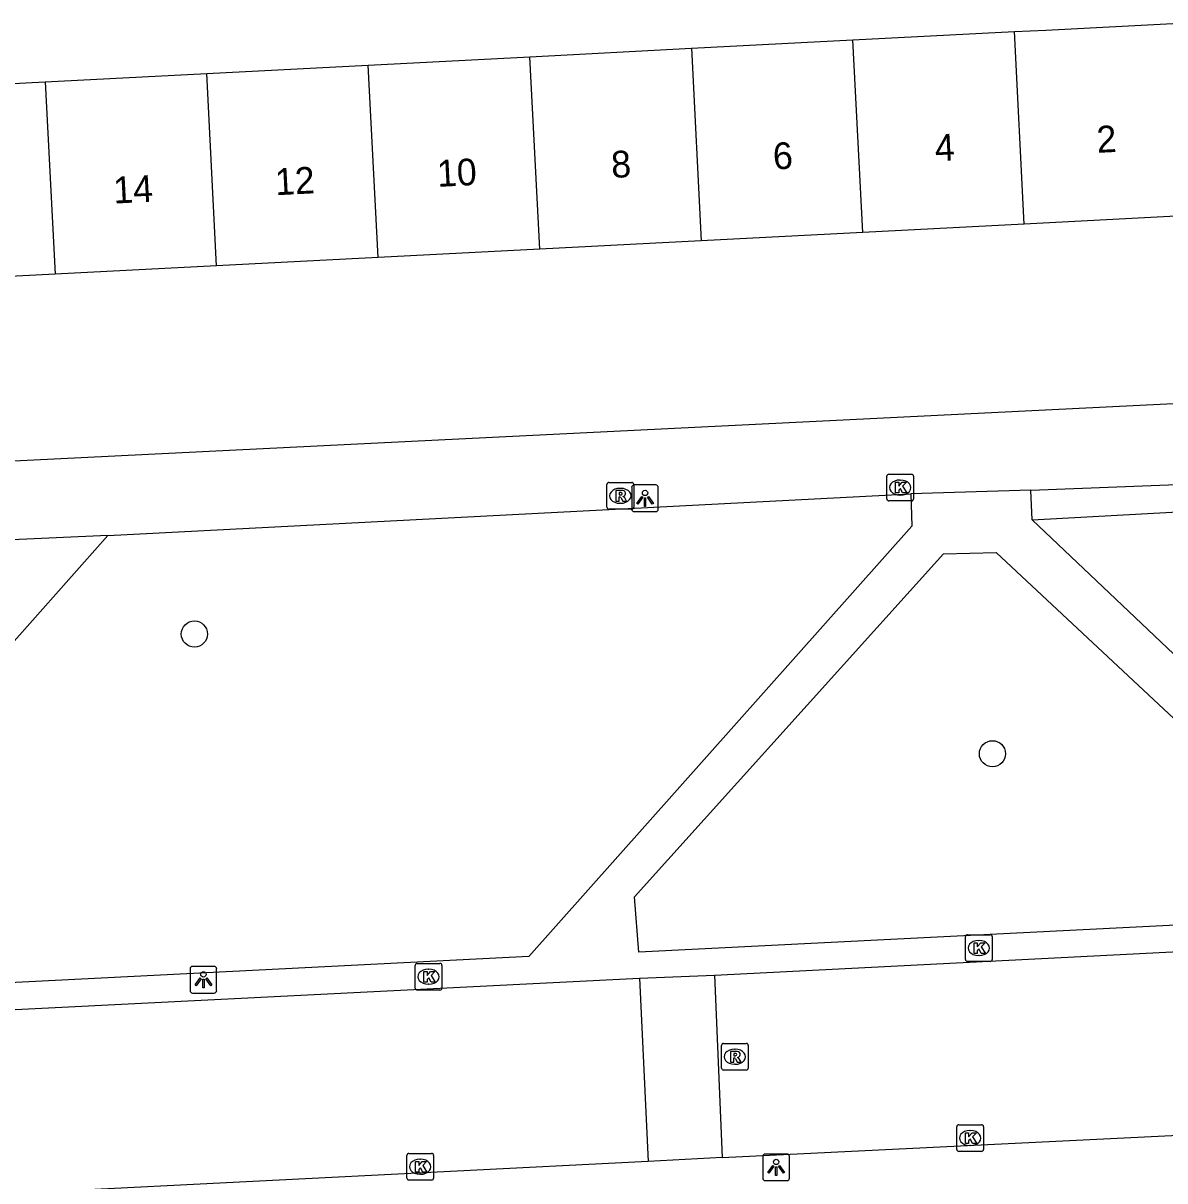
# Model space of a CAD drawing. Extents: x 161084 to 161928, y 385355 to 386522.
# Drawn here: x 161752.1 to 161794.81, y 386010 to 386053.32 of the extents above; entities that cross this region are included whole.
import ezdxf

# ---------------------------------------------------------------- set-up
doc = ezdxf.new("R2010")
doc.units = 0
for name, color, linetype in [('IMGEO_Boom', 7, 'Continuous'), ('IMGEO_Haag', 7, 'Continuous'), ('IMGEO_Kolk', 7, 'Continuous'), ('IMGEO_Lichtpunt', 7, 'Continuous'), ('IMGEO_Pand', 7, 'Continuous'), ('IMGEO_Pand_nummerreeks', 7, 'Continuous'), ('IMGEO_Rijbaan_lokaal_open', 7, 'Continuous'), ('IMGEO_Rioolput', 7, 'Continuous'), ('IMGEO_Voetpad_open', 7, 'Continuous')]:
    doc.layers.add(name, color=color, linetype=linetype)

msp = doc.modelspace()

# ---------------------------------------------------------------- linework, layer by layer
at = {"layer": 'IMGEO_Boom'}
for centre in [(161758.507, 386030.458), (161788.362, 386025.979)]:
    msp.add_circle(centre, 0.489, dxfattribs=at)
at = {"layer": 'IMGEO_Haag'}
msp.add_lwpolyline([(161789.844, 386034.734), (161806.215, 386035.635), (161806.327, 386035.641)], dxfattribs=at)
at = {"layer": 'IMGEO_Kolk'}
for p, q in [((161784.411, 386035.513), (161784.411, 386036.365)), ((161784.486, 386036.439), (161785.338, 386036.439)), ((161785.412, 386036.365), (161785.412, 386035.513)), ((161784.899, 386036.219), (161784.924, 386036.219)), ((161784.922, 386035.659), (161784.897, 386035.659)), ((161785.338, 386035.439), (161784.486, 386035.439)), ((161787.353, 386018.283), (161787.353, 386019.135)), ((161787.428, 386019.209), (161788.28, 386019.209)), ((161788.354, 386019.135), (161788.354, 386018.283)), ((161787.841, 386018.989), (161787.866, 386018.989)), ((161788.28, 386018.209), (161787.428, 386018.209)), ((161787.864, 386018.429), (161787.839, 386018.429)), ((161766.767, 386017.21), (161766.767, 386018.062)), ((161766.842, 386018.136), (161767.694, 386018.136)), ((161767.255, 386017.916), (161767.28, 386017.916)), ((161767.768, 386018.062), (161767.768, 386017.21)), ((161767.278, 386017.356), (161767.253, 386017.356)), ((161767.694, 386017.136), (161766.842, 386017.136)), ((161787.103, 386012.099), (161787.955, 386012.099)), ((161787.028, 386011.173), (161787.028, 386012.025)), ((161787.516, 386011.879), (161787.541, 386011.879)), ((161788.029, 386012.025), (161788.029, 386011.173)), ((161787.539, 386011.319), (161787.514, 386011.319)), ((161766.455, 386010.099), (161766.455, 386010.951)), ((161766.53, 386011.025), (161767.382, 386011.025)), ((161766.943, 386010.805), (161766.968, 386010.805)), ((161767.456, 386010.951), (161767.456, 386010.099)), ((161787.955, 386011.099), (161787.103, 386011.099)), ((161767.382, 386010.025), (161766.53, 386010.025)), ((161766.966, 386010.245), (161766.941, 386010.245))]:
    msp.add_line(p, q, dxfattribs=at)
for points in [[(161784.411, 386035.513), (161784.411, 386036.365)], [(161784.486, 386036.439), (161785.338, 386036.439)], [(161785.412, 386036.365), (161785.412, 386035.513)], [(161784.732, 386036.139), (161784.855, 386036.139), (161784.855, 386035.988), (161784.985, 386036.139), (161785.149, 386036.139), (161785.003, 386035.988), (161785.156, 386035.739), (161785.004, 386035.739), (161784.919, 386035.903), (161784.855, 386035.836), (161784.855, 386035.739), (161784.732, 386035.739), (161784.732, 386036.139)], [(161785.338, 386035.439), (161784.486, 386035.439)], [(161787.353, 386018.283), (161787.353, 386019.135)], [(161787.428, 386019.209), (161788.28, 386019.209)], [(161788.354, 386019.135), (161788.354, 386018.283)], [(161787.674, 386018.909), (161787.797, 386018.909), (161787.797, 386018.758), (161787.927, 386018.909), (161788.091, 386018.909), (161787.945, 386018.758), (161788.098, 386018.509), (161787.946, 386018.509), (161787.861, 386018.673), (161787.797, 386018.606), (161787.797, 386018.509), (161787.674, 386018.509), (161787.674, 386018.909)], [(161788.28, 386018.209), (161787.428, 386018.209)], [(161766.767, 386017.21), (161766.767, 386018.062)], [(161766.842, 386018.136), (161767.694, 386018.136)], [(161767.088, 386017.836), (161767.211, 386017.836), (161767.211, 386017.685), (161767.341, 386017.836), (161767.505, 386017.836), (161767.359, 386017.685), (161767.512, 386017.436), (161767.36, 386017.436), (161767.275, 386017.6), (161767.211, 386017.533), (161767.211, 386017.436), (161767.088, 386017.436), (161767.088, 386017.836)], [(161767.768, 386018.062), (161767.768, 386017.21)], [(161767.694, 386017.136), (161766.842, 386017.136)], [(161787.103, 386012.099), (161787.955, 386012.099)], [(161787.028, 386011.173), (161787.028, 386012.025)], [(161787.349, 386011.799), (161787.472, 386011.799), (161787.472, 386011.648), (161787.602, 386011.799), (161787.766, 386011.799), (161787.62, 386011.648), (161787.773, 386011.399), (161787.621, 386011.399), (161787.536, 386011.563), (161787.472, 386011.496), (161787.472, 386011.399), (161787.349, 386011.399), (161787.349, 386011.799)], [(161788.029, 386012.025), (161788.029, 386011.173)], [(161766.455, 386010.099), (161766.455, 386010.951)], [(161766.53, 386011.025), (161767.382, 386011.025)], [(161767.456, 386010.951), (161767.456, 386010.099)], [(161787.955, 386011.099), (161787.103, 386011.099)], [(161766.776, 386010.725), (161766.899, 386010.725), (161766.899, 386010.574), (161767.029, 386010.725), (161767.193, 386010.725), (161767.047, 386010.574), (161767.2, 386010.325), (161767.048, 386010.325), (161766.963, 386010.489), (161766.899, 386010.422), (161766.899, 386010.325), (161766.776, 386010.325), (161766.776, 386010.725)], [(161767.382, 386010.025), (161766.53, 386010.025)]]:
    msp.add_lwpolyline(points, dxfattribs=at)
for centre, start, end in [((161784.488, 386036.363), 91.552, 178.448), ((161784.488, 386036.363), 91.552, 178.448), ((161785.336, 386036.363), 1.552, 88.448), ((161785.336, 386036.363), 1.552, 88.448), ((161784.488, 386035.515), 181.552, 268.448), ((161784.488, 386035.515), 181.552, 268.448), ((161785.336, 386035.515), 271.552, 358.448), ((161785.336, 386035.515), 271.552, 358.448), ((161787.43, 386019.133), 91.552, 178.448), ((161787.43, 386019.133), 91.552, 178.448), ((161788.278, 386019.133), 1.552, 88.448), ((161788.278, 386019.133), 1.552, 88.448), ((161787.43, 386018.285), 181.552, 268.448), ((161787.43, 386018.285), 181.552, 268.448), ((161788.278, 386018.285), 271.552, 358.448), ((161788.278, 386018.285), 271.552, 358.448), ((161766.844, 386018.06), 91.552, 178.448), ((161766.844, 386018.06), 91.552, 178.448), ((161767.692, 386018.06), 1.552, 88.448), ((161767.692, 386018.06), 1.552, 88.448), ((161766.844, 386017.212), 181.552, 268.448), ((161766.844, 386017.212), 181.552, 268.448), ((161767.692, 386017.212), 271.552, 358.448), ((161767.692, 386017.212), 271.552, 358.448), ((161787.105, 386012.023), 91.552, 178.448), ((161787.105, 386012.023), 91.552, 178.448), ((161787.953, 386012.023), 1.552, 88.448), ((161787.953, 386012.023), 1.552, 88.448), ((161766.532, 386010.949), 91.552, 178.448), ((161766.532, 386010.949), 91.552, 178.448), ((161767.38, 386010.949), 1.552, 88.448), ((161767.38, 386010.949), 1.552, 88.448), ((161787.105, 386011.175), 181.552, 268.448), ((161787.105, 386011.175), 181.552, 268.448), ((161787.953, 386011.175), 271.552, 358.448), ((161787.953, 386011.175), 271.552, 358.448), ((161766.532, 386010.101), 181.552, 268.448), ((161766.532, 386010.101), 181.552, 268.448), ((161767.38, 386010.101), 271.552, 358.448), ((161767.38, 386010.101), 271.552, 358.448)]:
    msp.add_arc(centre, 0.0765, start, end, dxfattribs=at)
for centre, major_axis, ratio, start_param, end_param in [((161784.898, 386035.939), (-0.387, 0.002), 0.722429, 4.712389, 7.853982), ((161784.923, 386035.939), (-0.39, 0.002), 0.717154, 1.570796, 4.712389), ((161787.84, 386018.709), (-0.387, 0.002), 0.722429, 4.712389, 7.853982), ((161787.865, 386018.709), (-0.39, 0.002), 0.717154, 1.570796, 4.712389), ((161767.254, 386017.636), (-0.387, 0.002), 0.722429, 4.712389, 7.853982), ((161767.279, 386017.636), (-0.39, 0.002), 0.717154, 1.570796, 4.712389), ((161787.515, 386011.599), (-0.387, 0.002), 0.722429, 4.712389, 7.853982), ((161787.54, 386011.599), (-0.39, 0.002), 0.717154, 1.570796, 4.712389), ((161766.942, 386010.525), (-0.387, 0.002), 0.722429, 4.712389, 7.853982), ((161766.967, 386010.525), (-0.39, 0.002), 0.717154, 1.570796, 4.712389)]:
    msp.add_ellipse(centre, major_axis=major_axis, ratio=ratio, start_param=start_param, end_param=end_param, dxfattribs=at)
at = {"layer": 'IMGEO_Lichtpunt'}
for p, q in [((161774.866, 386035.94), (161774.866, 386035.133)), ((161774.866, 386035.94), (161774.866, 386035.133)), ((161775.768, 386036.035), (161774.96, 386036.035)), ((161775.768, 386036.035), (161774.96, 386036.035)), ((161775.862, 386035.133), (161775.862, 386035.94)), ((161775.862, 386035.133), (161775.862, 386035.94)), ((161774.96, 386035.039), (161775.768, 386035.039)), ((161774.96, 386035.039), (161775.768, 386035.039)), ((161758.344, 386017.927), (161758.344, 386017.12)), ((161758.344, 386017.927), (161758.344, 386017.12)), ((161759.246, 386018.022), (161758.438, 386018.022)), ((161759.246, 386018.022), (161758.438, 386018.022)), ((161759.34, 386017.12), (161759.34, 386017.927)), ((161759.34, 386017.12), (161759.34, 386017.927)), ((161758.438, 386017.026), (161759.246, 386017.026)), ((161758.438, 386017.026), (161759.246, 386017.026)), ((161779.771, 386010.907), (161779.771, 386010.1)), ((161779.771, 386010.907), (161779.771, 386010.1)), ((161780.673, 386011.002), (161779.865, 386011.002)), ((161780.673, 386011.002), (161779.865, 386011.002)), ((161780.767, 386010.1), (161780.767, 386010.907)), ((161780.767, 386010.1), (161780.767, 386010.907)), ((161779.865, 386010.006), (161780.673, 386010.006)), ((161779.865, 386010.006), (161780.673, 386010.006))]:
    msp.add_line(p, q, dxfattribs=at)
for points in [[(161775.24, 386035.604), (161775.279, 386035.576), (161775.091, 386035.314), (161775.053, 386035.341), (161775.24, 386035.604)], [(161775.342, 386035.556), (161775.389, 386035.556), (161775.389, 386035.234), (161775.342, 386035.234), (161775.342, 386035.556)], [(161775.452, 386035.576), (161775.49, 386035.603), (161775.677, 386035.341), (161775.638, 386035.313), (161775.452, 386035.576)], [(161758.718, 386017.591), (161758.757, 386017.563), (161758.569, 386017.301), (161758.531, 386017.328), (161758.718, 386017.591)], [(161758.82, 386017.543), (161758.867, 386017.543), (161758.867, 386017.221), (161758.82, 386017.221), (161758.82, 386017.543)], [(161758.93, 386017.563), (161758.968, 386017.59), (161759.155, 386017.328), (161759.116, 386017.3), (161758.93, 386017.563)], [(161780.145, 386010.571), (161780.184, 386010.543), (161779.996, 386010.281), (161779.958, 386010.308), (161780.145, 386010.571)], [(161780.247, 386010.523), (161780.294, 386010.523), (161780.294, 386010.201), (161780.247, 386010.201), (161780.247, 386010.523)], [(161780.357, 386010.543), (161780.395, 386010.57), (161780.582, 386010.308), (161780.543, 386010.28), (161780.357, 386010.543)]]:
    msp.add_lwpolyline(points, dxfattribs=at)
for centre in [(161775.365, 386035.738), (161758.843, 386017.725), (161780.27, 386010.705)]:
    msp.add_circle(centre, 0.0994, dxfattribs=at)
for centre, start, end in [((161774.96, 386035.94), 90, 180), ((161774.96, 386035.94), 90, 180), ((161775.768, 386035.94), 0, 90), ((161775.768, 386035.94), 0, 90), ((161774.96, 386035.133), 180, 270), ((161774.96, 386035.133), 180, 270), ((161775.768, 386035.133), 270, 0), ((161775.768, 386035.133), 270, 360), ((161758.438, 386017.927), 90, 180), ((161758.438, 386017.927), 90, 180), ((161759.246, 386017.927), 0, 90), ((161759.246, 386017.927), 0, 90), ((161758.438, 386017.12), 180, 270), ((161758.438, 386017.12), 180, 270), ((161759.246, 386017.12), 270, 0), ((161759.246, 386017.12), 270, 360), ((161779.865, 386010.907), 90, 180), ((161779.865, 386010.907), 90, 180), ((161780.673, 386010.907), 0, 90), ((161780.673, 386010.907), 0, 90), ((161779.865, 386010.1), 180, 270), ((161779.865, 386010.1), 180, 270), ((161780.673, 386010.1), 270, 0), ((161780.673, 386010.1), 270, 360)]:
    msp.add_arc(centre, 0.0946, start, end, dxfattribs=at)
at = {"layer": 'IMGEO_Pand'}
for points in [[(161789.184, 386052.997), (161790.355, 386053.057), (161795.348, 386053.315), (161795.716, 386046.114), (161789.555, 386045.796)], [(161783.141, 386052.685), (161789.184, 386052.997)], [(161789.555, 386045.796), (161789.184, 386052.997)], [(161771.054, 386052.061), (161777.098, 386052.373)], [(161777.098, 386052.373), (161783.141, 386052.685)], [(161777.098, 386052.373), (161777.469, 386045.172)], [(161783.512, 386045.484), (161783.141, 386052.685)], [(161765.011, 386051.749), (161771.054, 386052.061)], [(161771.425, 386044.86), (161771.054, 386052.061)], [(161758.968, 386051.437), (161765.011, 386051.749)], [(161765.382, 386044.548), (161765.011, 386051.749)], [(161746.882, 386050.813), (161752.925, 386051.125)], [(161752.925, 386051.125), (161758.968, 386051.437)], [(161752.925, 386051.125), (161753.296, 386043.925)], [(161759.339, 386044.237), (161758.968, 386051.437)], [(161783.512, 386045.484), (161777.469, 386045.172)], [(161789.555, 386045.796), (161783.512, 386045.484)], [(161777.469, 386045.172), (161771.425, 386044.86)], [(161771.425, 386044.86), (161765.382, 386044.548)], [(161759.339, 386044.237), (161753.296, 386043.925)], [(161765.382, 386044.548), (161759.339, 386044.237)], [(161753.296, 386043.925), (161747.253, 386043.613)]]:
    msp.add_lwpolyline(points, dxfattribs=at)
at = {"layer": 'IMGEO_Rijbaan_lokaal_open'}
for points in [[(161777.966, 386017.696), (161807.085, 386019.175)], [(161718.764, 386014.722), (161743.594, 386015.993), (161775.161, 386017.586)], [(161775.161, 386017.586), (161777.966, 386017.696)], [(161775.161, 386017.586), (161775.486, 386010.724)], [(161777.966, 386017.696), (161778.255, 386010.868)], [(161778.255, 386010.868), (161807.553, 386012.306)], [(161778.255, 386010.868), (161775.486, 386010.724)], [(161775.486, 386010.724), (161753.294, 386009.6), (161718.918, 386007.84)]]:
    msp.add_lwpolyline(points, dxfattribs=at)
at = {"layer": 'IMGEO_Rioolput'}
for p, q in [((161773.941, 386035.204), (161773.941, 386036.056)), ((161774.016, 386036.13), (161774.868, 386036.13)), ((161774.942, 386036.056), (161774.942, 386035.204)), ((161774.429, 386035.91), (161774.454, 386035.91)), ((161774.868, 386035.13), (161774.016, 386035.13)), ((161774.452, 386035.35), (161774.427, 386035.35)), ((161778.301, 386015.141), (161779.153, 386015.141)), ((161778.226, 386014.215), (161778.226, 386015.067)), ((161778.714, 386014.921), (161778.739, 386014.921)), ((161779.227, 386015.067), (161779.227, 386014.215)), ((161778.737, 386014.361), (161778.712, 386014.361)), ((161779.153, 386014.141), (161778.301, 386014.141))]:
    msp.add_line(p, q, dxfattribs=at)
for points in [[(161773.941, 386035.204), (161773.941, 386036.056)], [(161774.016, 386036.13), (161774.868, 386036.13)], [(161774.942, 386036.056), (161774.942, 386035.204)], [(161774.53, 386035.828), (161774.278, 386035.83), (161774.278, 386035.43)], [(161774.278, 386035.43), (161774.402, 386035.43), (161774.402, 386035.592), (161774.413, 386035.592)], [(161774.456, 386035.749), (161774.402, 386035.749), (161774.402, 386035.668)], [(161774.402, 386035.668), (161774.454, 386035.668)], [(161774.46, 386035.563), (161774.531, 386035.43), (161774.671, 386035.43), (161774.606, 386035.556)], [(161774.868, 386035.13), (161774.016, 386035.13)], [(161778.301, 386015.141), (161779.153, 386015.141)], [(161778.226, 386014.215), (161778.226, 386015.067)], [(161778.815, 386014.839), (161778.563, 386014.841), (161778.563, 386014.441)], [(161778.741, 386014.76), (161778.687, 386014.76), (161778.687, 386014.679)], [(161779.227, 386015.067), (161779.227, 386014.215)], [(161778.563, 386014.441), (161778.687, 386014.441), (161778.687, 386014.603), (161778.698, 386014.603)], [(161778.687, 386014.679), (161778.739, 386014.679)], [(161778.745, 386014.574), (161778.816, 386014.441), (161778.956, 386014.441), (161778.891, 386014.567)], [(161779.153, 386014.141), (161778.301, 386014.141)]]:
    msp.add_lwpolyline(points, dxfattribs=at)
for centre, radius, start, end in [((161774.018, 386036.054), 0.0765, 91.552, 178.448), ((161774.018, 386036.054), 0.0765, 91.552, 178.448), ((161774.866, 386036.054), 0.0765, 1.552, 88.448), ((161774.866, 386036.054), 0.0765, 1.552, 88.448), ((161774.412, 386035.539), 0.0533, 26.0293, 88.6989), ((161774.438, 386035.857), 0.19, 274.7715, 282.9687), ((161774.462, 386035.653), 0.0964, 77.0061, 93.1865), ((161774.476, 386035.71), 0.0378, 276.6634, 79.6772), ((161774.529, 386035.718), 0.109, 350.3612, 89.416), ((161774.527, 386035.718), 0.112, 277.5842, 350.9817), ((161774.511, 386035.503), 0.108, 29.5134, 73.7905), ((161774.018, 386035.206), 0.0765, 181.552, 268.448), ((161774.018, 386035.206), 0.0765, 181.552, 268.448), ((161774.866, 386035.206), 0.0765, 271.552, 358.448), ((161774.866, 386035.206), 0.0765, 271.552, 358.448), ((161778.303, 386015.065), 0.0765, 91.552, 178.448), ((161778.303, 386015.065), 0.0765, 91.552, 178.448), ((161779.151, 386015.065), 0.0765, 1.552, 88.448), ((161779.151, 386015.065), 0.0765, 1.552, 88.448), ((161778.747, 386014.664), 0.0964, 77.0061, 93.1865), ((161778.761, 386014.721), 0.0378, 276.6634, 79.6772), ((161778.814, 386014.729), 0.109, 350.3612, 89.416), ((161778.812, 386014.729), 0.112, 277.5842, 350.9817), ((161778.697, 386014.55), 0.0533, 26.0293, 88.6989), ((161778.723, 386014.868), 0.19, 274.7715, 282.9687), ((161778.796, 386014.514), 0.108, 29.5134, 73.7905), ((161778.303, 386014.217), 0.0765, 181.552, 268.448), ((161778.303, 386014.217), 0.0765, 181.552, 268.448), ((161779.151, 386014.217), 0.0765, 271.552, 358.448), ((161779.151, 386014.217), 0.0765, 271.552, 358.448)]:
    msp.add_arc(centre, radius, start, end, dxfattribs=at)
for centre, major_axis, ratio, start_param, end_param in [((161774.428, 386035.63), (-0.387, 0.002), 0.722429, 4.712389, 7.853982), ((161774.453, 386035.63), (-0.39, 0.002), 0.717154, 1.570796, 4.712389), ((161778.713, 386014.641), (-0.387, 0.002), 0.722429, 4.712389, 7.853982), ((161778.738, 386014.641), (-0.39, 0.002), 0.717154, 1.570796, 4.712389)]:
    msp.add_ellipse(centre, major_axis=major_axis, ratio=ratio, start_param=start_param, end_param=end_param, dxfattribs=at)
at = {"layer": 'IMGEO_Voetpad_open'}
for points in [[(161674.898, 386033.126), (161712.882, 386035.02), (161809.017, 386039.766)], [(161789.793, 386035.836), (161806.517, 386036.484)], [(161785.304, 386035.709), (161785.344, 386034.497), (161771.022, 386018.395), (161742.216, 386016.938), (161742.123, 386019.323), (161755.273, 386034.15)], [(161755.273, 386034.15), (161785.304, 386035.709)], [(161789.793, 386035.836), (161785.304, 386035.709)], [(161789.844, 386034.734), (161789.793, 386035.836)], [(161804.543, 386020.794), (161789.844, 386034.734)], [(161755.273, 386034.15), (161751.119, 386033.963)], [(161788.496, 386033.51), (161800.853, 386021.976), (161800.937, 386019.853), (161775.14, 386018.561), (161774.966, 386020.629), (161786.529, 386033.458), (161788.496, 386033.51)]]:
    msp.add_lwpolyline(points, dxfattribs=at)

# ---------------------------------------------------------------- texts
at = {"layer": 'IMGEO_Pand_nummerreeks'}
for s, p in [('2', (161792.282, 386048.46)), ('4', (161786.229, 386048.147)), ('8', (161774.123, 386047.522)), ('6', (161780.174, 386047.835)), ('10', (161767.607, 386047.187)), ('14', (161755.494, 386046.562)), ('12', (161761.546, 386046.874))]:
    msp.add_text(s, height=1, rotation=2.9545, dxfattribs=at).set_placement(p)

doc.saveas('drawing.dxf')
